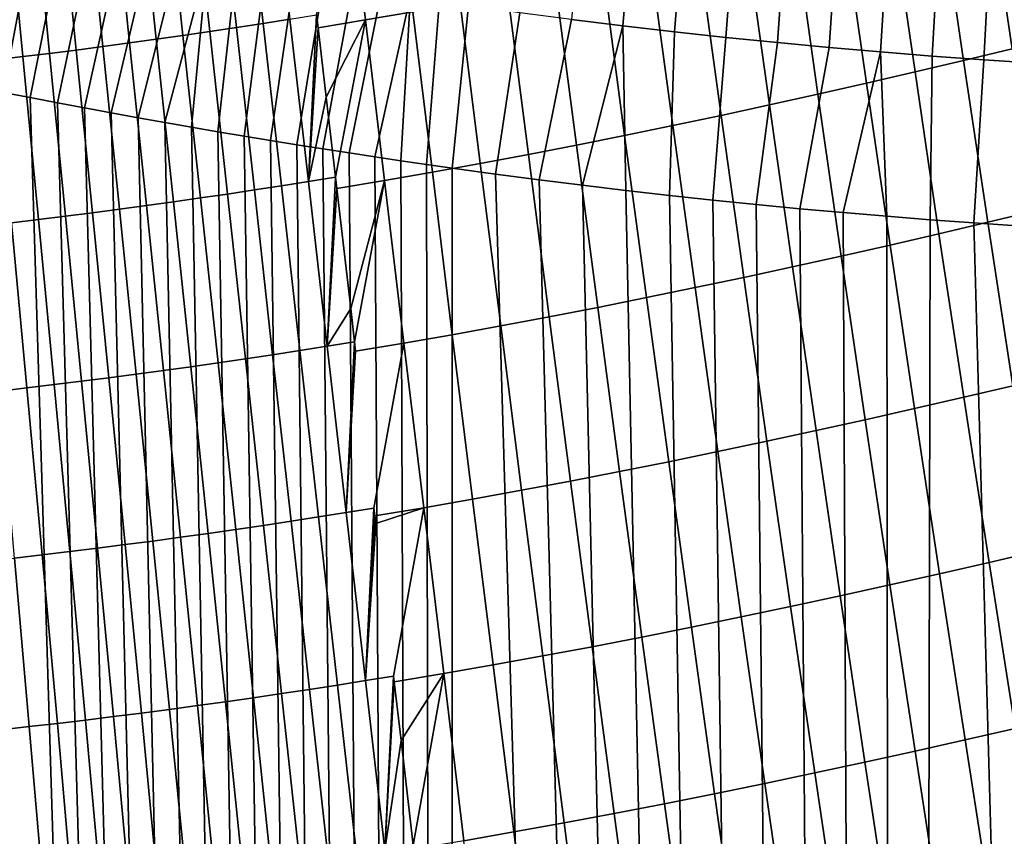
# Model space of a CAD drawing. Header units: metres. Extents: x -240 to 45, y -77 to 27.
# Tile 731 of 1056: x 18.54 to 20.72, y -31.23 to -29.42. Entities that reach past the tile are written whole.
import ezdxf

# ---------------------------------------------------------------- set-up
doc = ezdxf.new("R2010")
doc.units = ezdxf.units.M
doc.layers.add('solid_102011X2', color=7, linetype='CONTINUOUS')

msp = doc.modelspace()

# ---------------------------------------------------------------- linework, layer by layer
at = {"layer": 'solid_102011X2'}
for points in [[(19.412737, -29.405062, 81.125778), (19.307863, -29.423374, 81.126671), (19.266323, -29.073881, 80.998077), (19.370316, -29.055779, 80.996941)], [(19.763502, -29.422207, 121.656456), (19.877338, -29.436234, 121.654633), (19.90947, -29.063753, 121.679756), (19.797358, -29.049894, 121.68174)], [(19.877338, -29.436234, 121.654633), (19.991222, -29.449444, 121.652161), (20.021618, -29.076803, 121.677147), (19.90947, -29.063753, 121.679756)], [(18.92511, -29.09523, 80.992554), (18.983517, -29.086473, 80.990898), (19.022694, -29.440081, 81.121841), (18.963659, -29.448959, 81.12339)], [(18.983517, -29.086473, 80.990898), (19.041933, -29.077488, 80.989403), (19.081732, -29.430969, 81.120468), (19.022694, -29.440081, 81.121841)], [(19.041933, -29.077488, 80.989403), (19.100361, -29.068274, 80.988075), (19.140779, -29.421627, 81.119263), (19.081732, -29.430969, 81.120468)], [(19.307863, -29.423374, 81.126671), (19.203196, -29.440948, 81.12809), (19.199839, -29.412062, 81.118187), (19.266323, -29.073881, 80.998077)], [(19.991222, -29.449444, 121.652161), (20.105152, -29.461838, 121.64904), (20.133802, -29.089046, 121.673904), (20.021618, -29.076803, 121.677147)], [(18.808315, -29.112055, 80.996353), (18.866711, -29.103758, 80.99437), (18.904629, -29.457605, 81.125107), (18.8456, -29.466019, 81.126991)], [(18.866711, -29.103758, 80.99437), (18.92511, -29.09523, 80.992554), (18.963659, -29.448959, 81.12339), (18.904629, -29.457605, 81.125107)], [(20.105152, -29.461838, 121.64904), (20.219118, -29.473419, 121.645271), (20.246019, -29.100485, 121.670036), (20.133802, -29.089046, 121.673904)], [(20.219118, -29.473419, 121.645271), (20.333117, -29.484188, 121.640862), (20.358263, -29.11112, 121.665543), (20.246019, -29.100485, 121.670036)], [(20.845552, -29.46084, 81.280396), (20.738096, -29.48724, 81.273773), (20.685625, -29.134518, 81.157417), (20.792515, -29.108231, 81.163612)], [(18.691538, -29.127954, 81.000801), (18.727547, -29.482143, 81.131256), (18.668522, -29.489855, 81.133644), (18.633154, -29.135557, 81.003265)], [(18.691538, -29.127954, 81.000801), (18.749926, -29.120119, 80.998497), (18.786573, -29.474199, 81.129036), (18.727547, -29.482143, 81.131256)], [(18.749926, -29.120119, 80.998497), (18.808315, -29.112055, 80.996353), (18.8456, -29.466019, 81.126991), (18.786573, -29.474199, 81.129036)], [(20.333117, -29.484188, 121.640862), (20.447142, -29.494148, 121.635788), (20.470531, -29.120953, 121.660416), (20.358263, -29.11112, 121.665543)], [(20.447142, -29.494148, 121.635788), (20.561186, -29.503302, 121.630074), (20.582823, -29.129988, 121.654663), (20.470531, -29.120953, 121.660416)], [(20.561186, -29.503302, 121.630074), (20.675243, -29.51165, 121.623703), (20.695131, -29.138226, 121.648277), (20.582823, -29.129988, 121.654663)], [(18.51639, -29.150068, 81.00869), (18.550467, -29.504574, 81.138916), (18.491436, -29.511581, 81.141808), (18.45801, -29.156977, 81.011642)], [(18.574772, -29.142929, 81.005898), (18.609495, -29.497332, 81.1362), (18.550467, -29.504574, 81.138916), (18.51639, -29.150068, 81.00869)], [(18.633154, -29.135557, 81.003265), (18.668522, -29.489855, 81.133644), (18.609495, -29.497332, 81.1362), (18.574772, -29.142929, 81.005898)], [(20.738096, -29.48724, 81.273773), (20.630651, -29.513123, 81.267708), (20.578768, -29.160278, 81.151772), (20.685625, -29.134518, 81.157417)], [(20.675243, -29.51165, 121.623703), (20.789309, -29.519197, 121.616684), (20.807455, -29.14567, 121.641266), (20.695131, -29.138226, 121.648277)], [(20.630651, -29.513123, 81.267708), (20.523247, -29.538477, 81.262215), (20.471975, -29.185499, 81.146675), (20.578768, -29.160278, 81.151772)], [(20.523247, -29.538477, 81.262215), (20.415915, -29.563293, 81.257278), (20.365282, -29.210173, 81.142136), (20.471975, -29.185499, 81.146675)], [(18.573839, -29.224674, 121.637032), (18.509878, -29.212086, 121.63398), (18.446264, -29.571732, 121.622292), (18.506731, -29.583614, 121.625381)], [(20.415915, -29.563293, 81.257278), (20.308681, -29.587563, 81.252907), (20.25872, -29.234285, 81.138138), (20.365282, -29.210173, 81.142136)], [(18.637831, -29.237057, 121.639885), (18.573839, -29.224674, 121.637032), (18.506731, -29.583614, 121.625381), (18.566956, -29.595272, 121.628281)], [(18.701853, -29.249235, 121.64254), (18.637831, -29.237057, 121.639885), (18.566956, -29.595272, 121.628281), (18.626917, -29.606701, 121.630981)], [(20.308681, -29.587563, 81.252907), (20.20158, -29.611269, 81.249092), (20.152323, -29.257824, 81.134689), (20.25872, -29.234285, 81.138138)], [(18.765903, -29.261204, 121.644981), (18.701853, -29.249235, 121.64254), (18.626917, -29.606701, 121.630981), (18.686596, -29.617899, 121.633492)], [(20.20158, -29.611269, 81.249092), (20.094622, -29.634399, 81.245842), (20.046104, -29.280771, 81.13179), (20.152323, -29.257824, 81.134689)], [(18.829983, -29.272961, 121.647224), (18.765903, -29.261204, 121.644981), (18.686596, -29.617899, 121.633492), (18.746046, -29.628874, 121.635818)], [(18.894089, -29.284502, 121.649261), (18.829983, -29.272961, 121.647224), (18.746046, -29.628874, 121.635818), (18.805292, -29.639624, 121.637962)], [(20.094622, -29.634399, 81.245842), (19.98781, -29.656931, 81.243149), (19.940067, -29.303112, 81.129433), (20.046104, -29.280771, 81.13179)], [(18.958221, -29.295824, 121.6511), (18.894089, -29.284502, 121.649261), (18.805292, -29.639624, 121.637962), (18.864332, -29.65015, 121.639923)], [(18.958221, -29.295824, 121.6511), (18.864332, -29.65015, 121.639923), (18.923164, -29.660454, 121.641701)], [(18.958221, -29.295824, 121.6511), (18.923164, -29.660454, 121.641701), (18.981791, -29.670532, 121.643303), (19.022379, -29.306925, 121.652725)], [(19.98781, -29.656931, 81.243149), (19.881149, -29.678844, 81.241013), (19.834215, -29.324825, 81.127617), (19.940067, -29.303112, 81.129433)], [(19.086559, -29.317797, 121.654152), (19.022379, -29.306925, 121.652725), (18.981791, -29.670532, 121.643303), (19.040207, -29.680389, 121.64473)], [(19.150766, -29.328442, 121.655365), (19.086559, -29.317797, 121.654152), (19.040207, -29.680389, 121.64473), (19.098415, -29.690022, 121.645981)], [(19.881149, -29.678844, 81.241013), (19.774641, -29.700121, 81.239426), (19.728554, -29.345896, 81.12635), (19.834215, -29.324825, 81.127617)], [(19.214994, -29.338852, 121.65638), (19.150766, -29.328442, 121.655365), (19.098415, -29.690022, 121.645981), (19.156416, -29.69943, 121.647057)], [(19.279243, -29.349026, 121.657188), (19.214994, -29.338852, 121.65638), (19.156416, -29.69943, 121.647057), (19.214207, -29.708616, 121.647964)], [(19.774641, -29.700121, 81.239426), (19.668289, -29.720739, 81.238403), (19.623085, -29.366304, 81.125618), (19.728554, -29.345896, 81.12635)], [(19.343515, -29.358959, 121.657791), (19.279243, -29.349026, 121.657188), (19.214207, -29.708616, 121.647964), (19.271788, -29.717579, 121.648705)], [(19.407806, -29.36865, 121.658188), (19.343515, -29.358959, 121.657791), (19.271788, -29.717579, 121.648705), (19.329157, -29.726318, 121.649269)], [(19.407806, -29.36865, 121.658188), (19.329157, -29.726318, 121.649269), (19.386316, -29.734833, 121.649681)], [(19.407806, -29.36865, 121.658188), (19.386316, -29.734833, 121.649681), (19.443264, -29.743124, 121.649918), (19.472116, -29.378094, 121.658379)], [(19.668289, -29.720739, 81.238403), (19.562098, -29.740679, 81.23793), (19.517811, -29.386032, 81.125435), (19.623085, -29.366304, 81.125618)], [(19.562098, -29.740679, 81.23793), (19.456066, -29.759922, 81.238014), (19.412737, -29.405062, 81.125778), (19.517811, -29.386032, 81.125435)], [(19.536001, -29.391718, 121.658165), (19.472116, -29.378094, 121.658379), (19.443264, -29.743124, 121.649918), (19.5, -29.751192, 121.650002)], [(19.181911, -29.780746, 81.233444), (19.140779, -29.421627, 81.119263), (19.199839, -29.412062, 81.118187)], [(19.181911, -29.780746, 81.233444), (19.199839, -29.412062, 81.118187), (19.203196, -29.440948, 81.12809)], [(19.456066, -29.759922, 81.238014), (19.350201, -29.778446, 81.23864), (19.307863, -29.423374, 81.126671), (19.412737, -29.405062, 81.125778)], [(19.649723, -29.407364, 121.657631), (19.536001, -29.391718, 121.658165), (19.5, -29.751192, 121.650002), (19.595953, -29.764359, 121.649773)], [(19.763502, -29.422207, 121.656456), (19.649723, -29.407364, 121.657631), (19.595953, -29.764359, 121.649773), (19.691938, -29.776964, 121.649078)], [(19.122253, -29.790209, 81.234535), (19.062599, -29.799437, 81.235786), (19.022694, -29.440081, 81.121841), (19.081732, -29.430969, 81.120468)], [(19.181911, -29.780746, 81.233444), (19.122253, -29.790209, 81.234535), (19.081732, -29.430969, 81.120468), (19.140779, -29.421627, 81.119263)], [(19.220995, -29.594086, 81.178505), (19.203196, -29.440948, 81.12809), (19.307863, -29.423374, 81.126671)], [(19.241575, -29.771061, 81.232506), (19.220995, -29.594086, 81.178505), (19.307863, -29.423374, 81.126671)], [(19.350201, -29.778446, 81.23864), (19.244503, -29.79623, 81.239822), (19.241575, -29.771061, 81.232506), (19.307863, -29.423374, 81.126671)], [(19.877338, -29.436234, 121.654633), (19.763502, -29.422207, 121.656456), (19.691938, -29.776964, 121.649078), (19.787952, -29.789011, 121.647934)], [(19.002947, -29.808428, 81.237221), (18.943295, -29.817186, 81.238831), (18.904629, -29.457605, 81.125107), (18.963659, -29.448959, 81.12339)], [(19.062599, -29.799437, 81.235786), (19.002947, -29.808428, 81.237221), (18.963659, -29.448959, 81.12339), (19.022694, -29.440081, 81.121841)], [(19.181911, -29.780746, 81.233444), (19.203196, -29.440948, 81.12809), (19.220995, -29.594086, 81.178505)], [(19.877338, -29.436234, 121.654633), (19.787952, -29.789011, 121.647934), (19.883995, -29.800495, 121.646324)], [(19.877338, -29.436234, 121.654633), (19.883995, -29.800495, 121.646324), (19.980062, -29.811419, 121.644249), (19.991222, -29.449444, 121.652161)], [(20.105152, -29.461838, 121.64904), (19.991222, -29.449444, 121.652161), (19.980062, -29.811419, 121.644249), (20.076153, -29.821781, 121.641724)], [(18.823982, -29.833994, 81.242561), (18.764324, -29.842045, 81.244682), (18.727547, -29.482143, 81.131256), (18.786573, -29.474199, 81.129036)], [(18.883638, -29.825708, 81.240608), (18.823982, -29.833994, 81.242561), (18.786573, -29.474199, 81.129036), (18.8456, -29.466019, 81.126991)], [(18.943295, -29.817186, 81.238831), (18.883638, -29.825708, 81.240608), (18.8456, -29.466019, 81.126991), (18.904629, -29.457605, 81.125107)], [(20.219118, -29.473419, 121.645271), (20.105152, -29.461838, 121.64904), (20.076153, -29.821781, 121.641724), (20.172264, -29.831585, 121.638725)], [(20.333117, -29.484188, 121.640862), (20.219118, -29.473419, 121.645271), (20.172264, -29.831585, 121.638725), (20.268394, -29.840826, 121.635269)], [(18.644999, -29.857435, 81.249458), (18.585329, -29.864775, 81.252098), (18.550467, -29.504574, 81.138916), (18.609495, -29.497332, 81.1362)], [(18.704662, -29.849857, 81.246986), (18.644999, -29.857435, 81.249458), (18.609495, -29.497332, 81.1362), (18.668522, -29.489855, 81.133644)], [(18.764324, -29.842045, 81.244682), (18.704662, -29.849857, 81.246986), (18.668522, -29.489855, 81.133644), (18.727547, -29.482143, 81.131256)], [(20.447142, -29.494148, 121.635788), (20.333117, -29.484188, 121.640862), (20.268394, -29.840826, 121.635269), (20.364536, -29.849508, 121.631355)], [(20.447142, -29.494148, 121.635788), (20.364536, -29.849508, 121.631355), (20.460684, -29.857626, 121.626968)], [(20.447142, -29.494148, 121.635788), (20.460684, -29.857626, 121.626968), (20.556835, -29.865183, 121.622131), (20.561186, -29.503302, 121.630074)], [(20.792482, -29.844778, 81.373337), (20.68437, -29.870777, 81.366859), (20.630651, -29.513123, 81.267708), (20.738096, -29.48724, 81.273773)], [(18.585329, -29.864775, 81.252098), (18.525658, -29.871878, 81.254921), (18.491436, -29.511581, 81.141808), (18.550467, -29.504574, 81.138916)], [(20.68437, -29.870777, 81.366859), (20.576273, -29.896261, 81.360954), (20.523247, -29.538477, 81.262215), (20.630651, -29.513123, 81.267708)], [(20.675243, -29.51165, 121.623703), (20.561186, -29.503302, 121.630074), (20.556835, -29.865183, 121.622131), (20.652994, -29.872179, 121.616821)], [(20.789309, -29.519197, 121.616684), (20.675243, -29.51165, 121.623703), (20.652994, -29.872179, 121.616821), (20.749166, -29.878616, 121.611046)], [(20.576273, -29.896261, 81.360954), (20.468218, -29.921219, 81.355621), (20.415915, -29.563293, 81.257278), (20.523247, -29.538477, 81.262215)], [(20.468218, -29.921219, 81.355621), (20.360231, -29.945641, 81.350868), (20.308681, -29.587563, 81.252907), (20.415915, -29.563293, 81.257278)], [(18.500589, -60.200001, 121.625076), (19.5, -60.200001, 121.650002), (18.566956, -29.595272, 121.628281), (18.506731, -29.583614, 121.625381)], [(19.5, -60.200001, 121.650002), (18.626917, -29.606701, 121.630981), (18.566956, -29.595272, 121.628281)], [(19.5, -60.200001, 121.650002), (18.686596, -29.617899, 121.633492), (18.626917, -29.606701, 121.630981)], [(19.181911, -29.780746, 81.233444), (19.220995, -29.594086, 81.178505), (19.241575, -29.771061, 81.232506)], [(20.360231, -29.945641, 81.350868), (20.252338, -29.969515, 81.34668), (20.20158, -29.611269, 81.249092), (20.308681, -29.587563, 81.252907)], [(19.5, -60.200001, 121.650002), (18.746046, -29.628874, 121.635818), (18.686596, -29.617899, 121.633492)], [(19.5, -60.200001, 121.650002), (18.805292, -29.639624, 121.637962), (18.746046, -29.628874, 121.635818)], [(20.252338, -29.969515, 81.34668), (20.14455, -29.992823, 81.343071), (20.094622, -29.634399, 81.245842), (20.20158, -29.611269, 81.249092)], [(19.5, -60.200001, 121.650002), (18.864332, -29.65015, 121.639923), (18.805292, -29.639624, 121.637962)], [(19.5, -60.200001, 121.650002), (18.923164, -29.660454, 121.641701), (18.864332, -29.65015, 121.639923)], [(20.14455, -29.992823, 81.343071), (20.036871, -30.015545, 81.340027), (19.98781, -29.656931, 81.243149), (20.094622, -29.634399, 81.245842)], [(19.5, -60.200001, 121.650002), (18.981791, -29.670532, 121.643303), (18.923164, -29.660454, 121.641701)], [(19.5, -60.200001, 121.650002), (19.040207, -29.680389, 121.64473), (18.981791, -29.670532, 121.643303)], [(20.036871, -30.015545, 81.340027), (19.929304, -30.037659, 81.337563), (19.881149, -29.678844, 81.241013), (19.98781, -29.656931, 81.243149)], [(19.5, -60.200001, 121.650002), (19.098415, -29.690022, 121.645981), (19.040207, -29.680389, 121.64473)], [(19.5, -60.200001, 121.650002), (19.156416, -29.69943, 121.647057), (19.098415, -29.690022, 121.645981)], [(19.929304, -30.037659, 81.337563), (19.821852, -30.059141, 81.335663), (19.774641, -29.700121, 81.239426), (19.881149, -29.678844, 81.241013)], [(19.5, -60.200001, 121.650002), (19.214207, -29.708616, 121.647964), (19.156416, -29.69943, 121.647057)], [(19.5, -60.200001, 121.650002), (19.271788, -29.717579, 121.648705), (19.214207, -29.708616, 121.647964)], [(19.5, -60.200001, 121.650002), (19.329157, -29.726318, 121.649269), (19.271788, -29.717579, 121.648705)], [(19.821852, -30.059141, 81.335663), (19.714516, -30.079969, 81.334335), (19.668289, -29.720739, 81.238403), (19.774641, -29.700121, 81.239426)], [(19.5, -60.200001, 121.650002), (19.386316, -29.734833, 121.649681), (19.329157, -29.726318, 121.649269)], [(19.5, -60.200001, 121.650002), (19.443264, -29.743124, 121.649918), (19.386316, -29.734833, 121.649681)], [(19.714516, -30.079969, 81.334335), (19.607302, -30.100124, 81.333572), (19.562098, -29.740679, 81.23793), (19.668289, -29.720739, 81.238403)], [(19.50021, -30.119581, 81.333382), (19.393244, -30.138319, 81.333748), (19.350201, -29.778446, 81.23864), (19.456066, -29.759922, 81.238014)], [(19.5, -60.200001, 121.650002), (19.5, -29.751192, 121.650002), (19.443264, -29.743124, 121.649918)], [(19.607302, -30.100124, 81.333572), (19.50021, -30.119581, 81.333382), (19.456066, -29.759922, 81.238014), (19.562098, -29.740679, 81.23793)], [(19.595953, -29.764359, 121.649773), (19.5, -29.751192, 121.650002), (19.5, -60.200001, 121.650002), (20.499411, -60.200001, 121.625076)], [(19.223591, -30.14484, 81.330383), (19.163256, -30.154421, 81.331345), (19.122253, -29.790209, 81.234535), (19.181911, -29.780746, 81.233444)], [(19.223591, -30.14484, 81.330383), (19.181911, -29.780746, 81.233444), (19.241575, -29.771061, 81.232506)], [(19.223591, -30.14484, 81.330383), (19.241575, -29.771061, 81.232506), (19.244503, -29.79623, 81.239822)], [(19.275419, -30.061949, 81.311577), (19.244503, -29.79623, 81.239822), (19.350201, -29.778446, 81.23864)], [(19.283926, -30.135033, 81.329582), (19.275419, -30.061949, 81.311577), (19.350201, -29.778446, 81.23864)], [(19.393244, -30.138319, 81.333748), (19.286404, -30.156313, 81.334686), (19.283926, -30.135033, 81.329582), (19.350201, -29.778446, 81.23864)], [(20.499411, -60.200001, 121.625076), (19.691938, -29.776964, 121.649078), (19.595953, -29.764359, 121.649773)], [(20.499411, -60.200001, 121.625076), (19.787952, -29.789011, 121.647934), (19.691938, -29.776964, 121.649078)], [(19.102921, -30.163767, 81.332481), (19.042582, -30.172874, 81.333801), (19.002947, -29.808428, 81.237221), (19.062599, -29.799437, 81.235786)], [(19.163256, -30.154421, 81.331345), (19.102921, -30.163767, 81.332481), (19.062599, -29.799437, 81.235786), (19.122253, -29.790209, 81.234535)], [(19.223591, -30.14484, 81.330383), (19.244503, -29.79623, 81.239822), (19.275419, -30.061949, 81.311577)], [(20.499411, -60.200001, 121.625076), (19.883995, -29.800495, 121.646324), (19.787952, -29.789011, 121.647934)], [(20.499411, -60.200001, 121.625076), (19.980062, -29.811419, 121.644249), (19.883995, -29.800495, 121.646324)], [(18.921888, -30.190378, 81.336967), (18.861536, -30.198772, 81.338821), (18.823982, -29.833994, 81.242561), (18.883638, -29.825708, 81.240608)], [(18.982237, -30.181746, 81.335297), (18.921888, -30.190378, 81.336967), (18.883638, -29.825708, 81.240608), (18.943295, -29.817186, 81.238831)], [(19.042582, -30.172874, 81.333801), (18.982237, -30.181746, 81.335297), (18.943295, -29.817186, 81.238831), (19.002947, -29.808428, 81.237221)], [(20.499411, -60.200001, 121.625076), (20.076153, -29.821781, 121.641724), (19.980062, -29.811419, 121.644249)], [(20.499411, -60.200001, 121.625076), (20.172264, -29.831585, 121.638725), (20.076153, -29.821781, 121.641724)], [(18.801176, -30.206928, 81.340851), (18.740812, -30.214844, 81.343063), (18.704662, -29.849857, 81.246986), (18.764324, -29.842045, 81.244682)], [(18.861536, -30.198772, 81.338821), (18.801176, -30.206928, 81.340851), (18.764324, -29.842045, 81.244682), (18.823982, -29.833994, 81.242561)], [(20.499411, -60.200001, 121.625076), (20.268394, -29.840826, 121.635269), (20.172264, -29.831585, 121.638725)], [(20.499411, -60.200001, 121.625076), (20.364536, -29.849508, 121.631355), (20.268394, -29.840826, 121.635269)], [(20.848665, -30.206347, 81.455902), (20.739809, -30.23246, 81.448997), (20.68437, -29.870777, 81.366859), (20.792482, -29.844778, 81.373337)], [(18.620066, -30.229963, 81.348022), (18.559683, -30.237164, 81.350769), (18.525658, -29.871878, 81.254921), (18.585329, -29.864775, 81.252098)], [(18.680441, -30.222523, 81.345451), (18.620066, -30.229963, 81.348022), (18.585329, -29.864775, 81.252098), (18.644999, -29.857435, 81.249458)], [(18.740812, -30.214844, 81.343063), (18.680441, -30.222523, 81.345451), (18.644999, -29.857435, 81.249458), (18.704662, -29.849857, 81.246986)], [(20.499411, -60.200001, 121.625076), (20.460684, -29.857626, 121.626968), (20.364536, -29.849508, 121.631355)], [(20.499411, -60.200001, 121.625076), (20.556835, -29.865183, 121.622131), (20.460684, -29.857626, 121.626968)], [(20.499411, -60.200001, 121.625076), (21.496336, -60.200001, 121.550369), (20.652994, -29.872179, 121.616821), (20.556835, -29.865183, 121.622131)], [(18.559683, -30.237164, 81.350769), (18.499296, -30.244123, 81.353699), (18.465982, -29.878744, 81.257912), (18.525658, -29.871878, 81.254921)], [(20.739809, -30.23246, 81.448997), (20.630939, -30.258066, 81.44268), (20.576273, -29.896261, 81.360954), (20.68437, -29.870777, 81.366859)], [(21.496336, -60.200001, 121.550369), (20.749166, -29.878616, 121.611046), (20.652994, -29.872179, 121.616821)], [(20.630939, -30.258066, 81.44268), (20.522081, -30.283161, 81.436943), (20.468218, -29.921219, 81.355621), (20.576273, -29.896261, 81.360954)], [(20.522081, -30.283161, 81.436943), (20.413256, -30.307732, 81.431801), (20.360231, -29.945641, 81.350868), (20.468218, -29.921219, 81.355621)], [(20.413256, -30.307732, 81.431801), (20.304485, -30.33177, 81.427238), (20.252338, -29.969515, 81.34668), (20.360231, -29.945641, 81.350868)], [(20.304485, -30.33177, 81.427238), (20.19578, -30.355257, 81.423264), (20.14455, -29.992823, 81.343071), (20.252338, -29.969515, 81.34668)], [(20.19578, -30.355257, 81.423264), (20.087143, -30.378168, 81.419868), (20.036871, -30.015545, 81.340027), (20.14455, -29.992823, 81.343071)], [(20.087143, -30.378168, 81.419868), (19.978577, -30.40048, 81.417068), (19.929304, -30.037659, 81.337563), (20.036871, -30.015545, 81.340027)], [(19.978577, -30.40048, 81.417068), (19.870083, -30.422169, 81.414841), (19.821852, -30.059141, 81.335663), (19.929304, -30.037659, 81.337563)], [(19.223591, -30.14484, 81.330383), (19.275419, -30.061949, 81.311577), (19.283926, -30.135033, 81.329582)], [(19.870083, -30.422169, 81.414841), (19.761667, -30.443209, 81.413208), (19.714516, -30.079969, 81.334335), (19.821852, -30.059141, 81.335663)], [(19.761667, -30.443209, 81.413208), (19.653328, -30.463579, 81.412148), (19.607302, -30.100124, 81.333572), (19.714516, -30.079969, 81.334335)], [(19.653328, -30.463579, 81.412148), (19.545071, -30.483252, 81.411674), (19.50021, -30.119581, 81.333382), (19.607302, -30.100124, 81.333572)], [(19.545071, -30.483252, 81.411674), (19.436895, -30.502203, 81.411781), (19.393244, -30.138319, 81.333748), (19.50021, -30.119581, 81.333382)], [(19.265722, -30.51309, 81.409859), (19.204645, -30.522791, 81.410683), (19.163256, -30.154421, 81.331345), (19.223591, -30.14484, 81.330383)], [(19.265722, -30.51309, 81.409859), (19.223591, -30.14484, 81.330383), (19.283926, -30.135033, 81.329582)], [(19.265722, -30.51309, 81.409859), (19.283926, -30.135033, 81.329582), (19.286404, -30.156313, 81.334686)], [(19.265722, -30.51309, 81.409859), (19.286404, -30.156313, 81.334686), (19.393244, -30.138319, 81.333748), (19.326796, -30.503157, 81.409187)], [(19.436895, -30.502203, 81.411781), (19.328804, -30.520409, 81.412468), (19.326796, -30.503157, 81.409187), (19.393244, -30.138319, 81.333748)], [(19.082472, -30.541479, 81.412903), (19.021374, -30.550465, 81.414284), (18.982237, -30.181746, 81.335297), (19.042582, -30.172874, 81.333801)], [(19.143562, -30.532255, 81.411705), (19.082472, -30.541479, 81.412903), (19.042582, -30.172874, 81.333801), (19.102921, -30.163767, 81.332481)], [(19.204645, -30.522791, 81.410683), (19.143562, -30.532255, 81.411705), (19.102921, -30.163767, 81.332481), (19.163256, -30.154421, 81.331345)], [(18.960264, -30.559208, 81.415855), (18.899147, -30.567711, 81.41761), (18.861536, -30.198772, 81.338821), (18.921888, -30.190378, 81.336967)], [(19.021374, -30.550465, 81.414284), (18.960264, -30.559208, 81.415855), (18.921888, -30.190378, 81.336967), (18.982237, -30.181746, 81.335297)], [(18.776888, -30.583996, 81.421669), (18.715746, -30.591778, 81.423981), (18.680441, -30.222523, 81.345451), (18.740812, -30.214844, 81.343063)], [(18.838022, -30.575975, 81.419548), (18.776888, -30.583996, 81.421669), (18.740812, -30.214844, 81.343063), (18.801176, -30.206928, 81.340851)], [(18.899147, -30.567711, 81.41761), (18.838022, -30.575975, 81.419548), (18.801176, -30.206928, 81.340851), (18.861536, -30.198772, 81.338821)], [(18.593437, -30.606617, 81.429153), (18.532272, -30.613674, 81.432014), (18.499296, -30.244123, 81.353699), (18.559683, -30.237164, 81.350769)], [(18.654596, -30.599318, 81.426476), (18.593437, -30.606617, 81.429153), (18.559683, -30.237164, 81.350769), (18.620066, -30.229963, 81.348022)], [(18.715746, -30.591778, 81.423981), (18.654596, -30.599318, 81.426476), (18.620066, -30.229963, 81.348022), (18.680441, -30.222523, 81.345451)], [(20.796844, -30.597374, 81.513947), (20.687126, -30.6231, 81.50721), (20.630939, -30.258066, 81.44268), (20.739809, -30.23246, 81.448997)], [(20.687126, -30.6231, 81.50721), (20.577385, -30.648327, 81.501068), (20.522081, -30.283161, 81.436943), (20.630939, -30.258066, 81.44268)], [(20.577385, -30.648327, 81.501068), (20.46764, -30.673044, 81.495529), (20.413256, -30.307732, 81.431801), (20.522081, -30.283161, 81.436943)], [(20.46764, -30.673044, 81.495529), (20.357908, -30.697245, 81.490585), (20.304485, -30.33177, 81.427238), (20.413256, -30.307732, 81.431801)], [(20.357908, -30.697245, 81.490585), (20.248199, -30.720907, 81.486244), (20.19578, -30.355257, 81.423264), (20.304485, -30.33177, 81.427238)], [(20.248199, -30.720907, 81.486244), (20.138515, -30.744005, 81.482498), (20.087143, -30.378168, 81.419868), (20.19578, -30.355257, 81.423264)], [(20.138515, -30.744005, 81.482498), (20.028858, -30.766516, 81.479347), (19.978577, -30.40048, 81.417068), (20.087143, -30.378168, 81.419868)], [(20.028858, -30.766516, 81.479347), (19.919231, -30.788408, 81.476799), (19.870083, -30.422169, 81.414841), (19.978577, -30.40048, 81.417068)], [(19.919231, -30.788408, 81.476799), (19.809635, -30.809662, 81.474846), (19.761667, -30.443209, 81.413208), (19.870083, -30.422169, 81.414841)], [(19.809635, -30.809662, 81.474846), (19.700075, -30.830244, 81.473488), (19.653328, -30.463579, 81.412148), (19.761667, -30.443209, 81.413208)], [(19.700075, -30.830244, 81.473488), (19.590549, -30.850134, 81.472733), (19.545071, -30.483252, 81.411674), (19.653328, -30.463579, 81.412148)], [(19.590549, -30.850134, 81.472733), (19.481062, -30.869301, 81.472572), (19.436895, -30.502203, 81.411781), (19.545071, -30.483252, 81.411674)], [(19.246332, -30.894491, 81.472382), (19.184439, -30.904074, 81.473274), (19.143562, -30.532255, 81.411705), (19.204645, -30.522791, 81.410683)], [(19.308216, -30.884668, 81.47168), (19.246332, -30.894491, 81.472382), (19.204645, -30.522791, 81.410683), (19.265722, -30.51309, 81.409859)], [(19.308216, -30.884668, 81.47168), (19.265722, -30.51309, 81.409859), (19.326796, -30.503157, 81.409187)], [(19.308216, -30.884668, 81.47168), (19.33074, -30.537012, 81.415596), (19.436895, -30.502203, 81.411781), (19.370087, -30.874611, 81.471153)], [(19.308216, -30.884668, 81.47168), (19.326796, -30.503157, 81.409187), (19.328804, -30.520409, 81.412468)], [(19.308216, -30.884668, 81.47168), (19.328804, -30.520409, 81.412468), (19.33074, -30.537012, 81.415596)], [(19.33074, -30.537012, 81.415596), (19.328804, -30.520409, 81.412468), (19.436895, -30.502203, 81.411781)], [(19.481062, -30.869301, 81.472572), (19.371614, -30.88772, 81.473007), (19.370087, -30.874611, 81.471153), (19.436895, -30.502203, 81.411781)], [(19.122532, -30.913416, 81.474358), (19.060614, -30.922516, 81.475624), (19.021374, -30.550465, 81.414284), (19.082472, -30.541479, 81.412903)], [(19.184439, -30.904074, 81.473274), (19.122532, -30.913416, 81.474358), (19.082472, -30.541479, 81.412903), (19.143562, -30.532255, 81.411705)], [(18.99868, -30.931372, 81.477089), (18.936737, -30.939985, 81.478745), (18.899147, -30.567711, 81.41761), (18.960264, -30.559208, 81.415855)], [(19.060614, -30.922516, 81.475624), (18.99868, -30.931372, 81.477089), (18.960264, -30.559208, 81.415855), (19.021374, -30.550465, 81.414284)], [(18.812813, -30.956486, 81.482628), (18.750834, -30.964369, 81.484856), (18.715746, -30.591778, 81.423981), (18.776888, -30.583996, 81.421669)], [(18.874781, -30.948357, 81.480591), (18.812813, -30.956486, 81.482628), (18.776888, -30.583996, 81.421669), (18.838022, -30.575975, 81.419548)], [(18.936737, -30.939985, 81.478745), (18.874781, -30.948357, 81.480591), (18.838022, -30.575975, 81.419548), (18.899147, -30.567711, 81.41761)], [(18.626846, -30.979408, 81.489876), (18.564837, -30.986563, 81.492676), (18.532272, -30.613674, 81.432014), (18.593437, -30.606617, 81.429153)], [(18.688845, -30.972012, 81.487267), (18.626846, -30.979408, 81.489876), (18.593437, -30.606617, 81.429153), (18.654596, -30.599318, 81.426476)], [(18.750834, -30.964369, 81.484856), (18.688845, -30.972012, 81.487267), (18.654596, -30.599318, 81.426476), (18.715746, -30.591778, 81.423981)], [(20.855354, -30.96472, 81.561562), (20.744711, -30.990561, 81.554405), (20.687126, -30.6231, 81.50721), (20.796844, -30.597374, 81.513947)], [(18.564837, -30.986563, 81.492676), (18.502819, -30.993475, 81.495667), (18.471098, -30.620491, 81.435059), (18.532272, -30.613674, 81.432014)], [(20.744711, -30.990561, 81.554405), (20.63401, -31.015915, 81.547852), (20.577385, -30.648327, 81.501068), (20.687126, -30.6231, 81.50721)], [(20.63401, -31.015915, 81.547852), (20.523266, -31.040775, 81.541916), (20.46764, -30.673044, 81.495529), (20.577385, -30.648327, 81.501068)], [(20.523266, -31.040775, 81.541916), (20.412491, -31.065134, 81.536591), (20.357908, -30.697245, 81.490585), (20.46764, -30.673044, 81.495529)], [(20.412491, -31.065134, 81.536591), (20.301695, -31.08897, 81.531868), (20.248199, -30.720907, 81.486244), (20.357908, -30.697245, 81.490585)], [(20.301695, -31.08897, 81.531868), (20.190876, -31.112255, 81.527763), (20.138515, -30.744005, 81.482498), (20.248199, -30.720907, 81.486244)], [(20.190876, -31.112255, 81.527763), (20.08004, -31.13496, 81.524269), (20.028858, -30.766516, 81.479347), (20.138515, -30.744005, 81.482498)], [(20.08004, -31.13496, 81.524269), (19.969187, -31.157059, 81.521385), (19.919231, -30.788408, 81.476799), (20.028858, -30.766516, 81.479347)], [(19.969187, -31.157059, 81.521385), (19.858318, -31.17852, 81.519112), (19.809635, -30.809662, 81.474846), (19.919231, -30.788408, 81.476799)], [(19.858318, -31.17852, 81.519112), (19.747438, -31.199318, 81.517456), (19.700075, -30.830244, 81.473488), (19.809635, -30.809662, 81.474846)], [(19.636547, -31.219423, 81.516411), (19.525648, -31.238806, 81.515984), (19.481062, -30.869301, 81.472572), (19.590549, -30.850134, 81.472733)], [(19.747438, -31.199318, 81.517456), (19.636547, -31.219423, 81.516411), (19.590549, -30.850134, 81.472733), (19.700075, -30.830244, 81.473488)], [(19.386749, -31.017498, 81.490173), (19.371614, -30.88772, 81.473007), (19.481062, -30.869301, 81.472572)], [(19.413704, -31.248558, 81.515335), (19.386749, -31.017498, 81.490173), (19.481062, -30.869301, 81.472572)], [(19.525648, -31.238806, 81.515984), (19.41474, -31.257439, 81.516167), (19.413704, -31.248558, 81.515335), (19.481062, -30.869301, 81.472572)], [(19.350971, -31.258741, 81.515717), (19.288221, -31.268686, 81.516289), (19.246332, -30.894491, 81.472382), (19.308216, -30.884668, 81.47168)], [(19.350971, -31.258741, 81.515717), (19.308216, -30.884668, 81.47168), (19.370087, -30.874611, 81.471153)], [(19.350971, -31.258741, 81.515717), (19.370087, -30.874611, 81.471153), (19.371614, -30.88772, 81.473007)], [(19.350971, -31.258741, 81.515717), (19.371614, -30.88772, 81.473007), (19.386749, -31.017498, 81.490173)], [(19.162672, -31.287849, 81.518021), (19.099869, -31.297064, 81.51918), (19.060614, -30.922516, 81.475624), (19.122532, -30.913416, 81.474358)], [(19.225456, -31.278389, 81.517059), (19.162672, -31.287849, 81.518021), (19.122532, -30.913416, 81.474358), (19.184439, -30.904074, 81.473274)], [(19.288221, -31.268686, 81.516289), (19.225456, -31.278389, 81.517059), (19.184439, -30.904074, 81.473274), (19.246332, -30.894491, 81.472382)], [(19.03705, -31.306034, 81.520538), (18.974216, -31.314758, 81.522095), (18.936737, -30.939985, 81.478745), (18.99868, -30.931372, 81.477089)], [(19.099869, -31.297064, 81.51918), (19.03705, -31.306034, 81.520538), (18.99868, -30.931372, 81.477089), (19.060614, -30.922516, 81.475624)], [(18.848503, -31.331472, 81.525795), (18.785625, -31.339462, 81.527939), (18.750834, -30.964369, 81.484856), (18.812813, -30.956486, 81.482628)], [(18.911367, -31.323238, 81.523842), (18.848503, -31.331472, 81.525795), (18.812813, -30.956486, 81.482628), (18.874781, -30.948357, 81.480591)], [(18.974216, -31.314758, 81.522095), (18.911367, -31.323238, 81.523842), (18.874781, -30.948357, 81.480591), (18.936737, -30.939985, 81.478745)], [(18.65983, -31.354704, 81.532822), (18.596916, -31.361956, 81.535561), (18.564837, -30.986563, 81.492676), (18.626846, -30.979408, 81.489876)], [(18.722734, -31.347206, 81.530281), (18.65983, -31.354704, 81.532822), (18.626846, -30.979408, 81.489876), (18.688845, -30.972012, 81.487267)], [(18.785625, -31.339462, 81.527939), (18.722734, -31.347206, 81.530281), (18.688845, -30.972012, 81.487267), (18.750834, -30.964369, 81.484856)], [(18.596916, -31.361956, 81.535561), (18.533991, -31.368963, 81.538498), (18.502819, -30.993475, 81.495667), (18.564837, -30.986563, 81.492676)], [(20.803566, -31.359642, 81.58416), (20.69183, -31.38512, 81.577202), (20.63401, -31.015915, 81.547852), (20.744711, -30.990561, 81.554405)], [(19.350971, -31.258741, 81.515717), (19.386749, -31.017498, 81.490173), (19.413704, -31.248558, 81.515335)], [(20.69183, -31.38512, 81.577202), (20.580009, -31.41012, 81.570862), (20.523266, -31.040775, 81.541916), (20.63401, -31.015915, 81.547852)], [(20.580009, -31.41012, 81.570862), (20.468113, -31.434633, 81.56514), (20.412491, -31.065134, 81.536591), (20.523266, -31.040775, 81.541916)], [(20.468113, -31.434633, 81.56514), (20.356146, -31.458637, 81.560051), (20.301695, -31.08897, 81.531868), (20.412491, -31.065134, 81.536591)], [(20.356146, -31.458637, 81.560051), (20.24411, -31.482105, 81.55558), (20.190876, -31.112255, 81.527763), (20.301695, -31.08897, 81.531868)], [(20.24411, -31.482105, 81.55558), (20.132008, -31.505005, 81.551735), (20.08004, -31.13496, 81.524269), (20.190876, -31.112255, 81.527763)], [(20.132008, -31.505005, 81.551735), (20.01984, -31.527306, 81.548515), (19.969187, -31.157059, 81.521385), (20.08004, -31.13496, 81.524269)], [(20.01984, -31.527306, 81.548515), (19.90761, -31.548977, 81.545921), (19.858318, -31.17852, 81.519112), (19.969187, -31.157059, 81.521385)], [(19.90761, -31.548977, 81.545921), (19.795317, -31.569988, 81.543953), (19.747438, -31.199318, 81.517456), (19.858318, -31.17852, 81.519112)], [(19.682964, -31.590309, 81.542618), (19.570553, -31.609909, 81.541916), (19.525648, -31.238806, 81.515984), (19.636547, -31.219423, 81.516411)], [(19.795317, -31.569988, 81.543953), (19.682964, -31.590309, 81.542618), (19.636547, -31.219423, 81.516411), (19.747438, -31.199318, 81.517456)]]:
    msp.add_3dface(points, dxfattribs=at)

doc.saveas('drawing.dxf')
